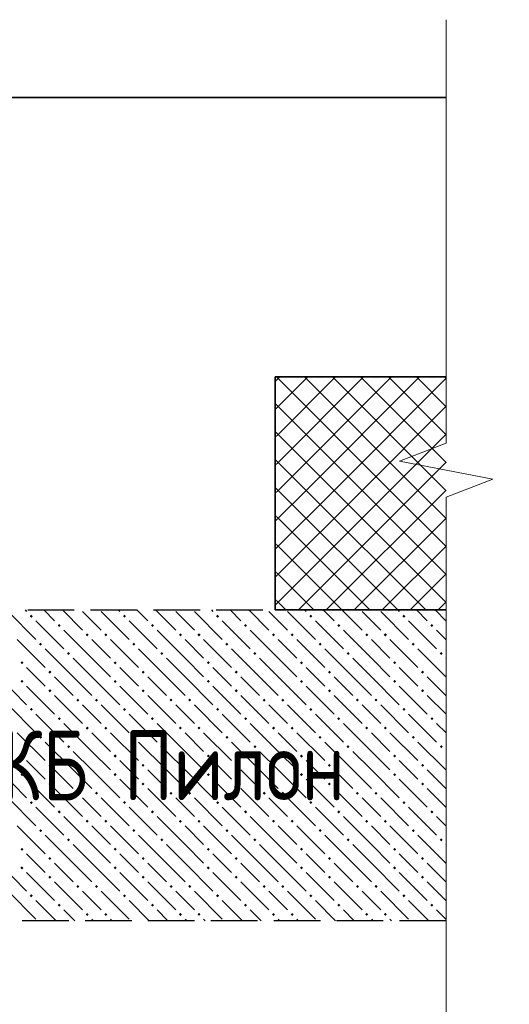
# Model space of a CAD drawing. Header units: millimetres. Extents: x 40580 to 1930067, y -240640 to 81020.
# Tile 382 of 656: x 1132788 to 1134890, y -212854 to -208628. Entities that reach past the tile are written whole.
import ezdxf

# ---------------------------------------------------------------- set-up
doc = ezdxf.new("R2010")
doc.units = ezdxf.units.MM
doc.linetypes.add('______2', pattern=[270, 200, -70])
doc.layers.add('ЖБ Перекрытие верхний уровень', color=7, linetype='Continuous', lineweight=35)
doc.layers.add('Примечания', color=7, linetype='Continuous', lineweight=13)
doc.layers.add('Стилевая поверхн.', color=7, linetype='Continuous')
doc.styles.add('GOST 2.304', font='isocpeur.ttf', dxfattribs={"width": 0.8})

msp = doc.modelspace()

# ---------------------------------------------------------------- hatches: boundary and pattern name
at = {"layer": 'Стилевая поверхн.', "linetype": 'Continuous', "lineweight": -3, "transparency": 33554687}
for points in [[(1132830.9, -211188.3), (1132837.4, -211181.8), (1132843.9, -211188.3), (1132837.4, -211194.8)], [(1133230.9, -211188.3), (1133237.4, -211181.8), (1133243.9, -211188.3), (1133237.4, -211194.8)], [(1133630.9, -211188.3), (1133637.4, -211181.8), (1133643.9, -211188.3), (1133637.4, -211194.8)], [(1134030.9, -211188.3), (1134037.4, -211181.8), (1134043.9, -211188.3), (1134037.4, -211194.8)], [(1134430.9, -211188.3), (1134437.4, -211181.8), (1134443.9, -211188.3), (1134437.4, -211194.8)], [(1132950.9, -211228.3), (1132957.4, -211221.8), (1132963.9, -211228.3), (1132957.4, -211234.8)], [(1133350.9, -211228.3), (1133357.4, -211221.8), (1133363.9, -211228.3), (1133357.4, -211234.8)], [(1133750.9, -211228.3), (1133757.4, -211221.8), (1133763.9, -211228.3), (1133757.4, -211234.8)], [(1134150.9, -211228.3), (1134157.4, -211221.8), (1134163.9, -211228.3), (1134157.4, -211234.8)], [(1134550.9, -211228.3), (1134557.4, -211221.8), (1134563.9, -211228.3), (1134557.4, -211234.8)], [(1133070.9, -211268.3), (1133077.4, -211261.8), (1133083.9, -211268.3), (1133077.4, -211274.8)], [(1133150.9, -211268.3), (1133157.4, -211261.8), (1133163.9, -211268.3), (1133157.4, -211274.8)], [(1133470.9, -211268.3), (1133477.4, -211261.8), (1133483.9, -211268.3), (1133477.4, -211274.8)], [(1133550.9, -211268.3), (1133557.4, -211261.8), (1133563.9, -211268.3), (1133557.4, -211274.8)], [(1133870.9, -211268.3), (1133877.4, -211261.8), (1133883.9, -211268.3), (1133877.4, -211274.8)], [(1133950.9, -211268.3), (1133957.4, -211261.8), (1133963.9, -211268.3), (1133957.4, -211274.8)], [(1134270.9, -211268.3), (1134277.4, -211261.8), (1134283.9, -211268.3), (1134277.4, -211274.8)], [(1134350.9, -211268.3), (1134357.4, -211261.8), (1134363.9, -211268.3), (1134357.4, -211274.8)], [(1132870.9, -211308.3), (1132877.4, -211301.8), (1132883.9, -211308.3), (1132877.4, -211314.8)], [(1133270.9, -211308.3), (1133277.4, -211301.8), (1133283.9, -211308.3), (1133277.4, -211314.8)], [(1133670.9, -211308.3), (1133677.4, -211301.8), (1133683.9, -211308.3), (1133677.4, -211314.8)], [(1134070.9, -211308.3), (1134077.4, -211301.8), (1134083.9, -211308.3), (1134077.4, -211314.8)], [(1134470.9, -211308.3), (1134477.4, -211301.8), (1134483.9, -211308.3), (1134477.4, -211314.8)], [(1132990.9, -211348.3), (1132997.4, -211341.8), (1133003.9, -211348.3), (1132997.4, -211354.8)], [(1133390.9, -211348.3), (1133397.4, -211341.8), (1133403.9, -211348.3), (1133397.4, -211354.8)], [(1133790.9, -211348.3), (1133797.4, -211341.8), (1133803.9, -211348.3), (1133797.4, -211354.8)], [(1134190.9, -211348.3), (1134197.4, -211341.8), (1134203.9, -211348.3), (1134197.4, -211354.8)], [(1134590.9, -211348.3), (1134597.4, -211341.8), (1134603.9, -211348.3), (1134597.4, -211354.8)], [(1132790.9, -211388.3), (1132797.4, -211381.8), (1132803.9, -211388.3), (1132797.4, -211394.8)], [(1133190.9, -211388.3), (1133197.4, -211381.8), (1133203.9, -211388.3), (1133197.4, -211394.8)], [(1133590.9, -211388.3), (1133597.4, -211381.8), (1133603.9, -211388.3), (1133597.4, -211394.8)], [(1133990.9, -211388.3), (1133997.4, -211381.8), (1134003.9, -211388.3), (1133997.4, -211394.8)], [(1134390.9, -211388.3), (1134397.4, -211381.8), (1134403.9, -211388.3), (1134397.4, -211394.8)], [(1132910.9, -211428.3), (1132917.4, -211421.8), (1132923.9, -211428.3), (1132917.4, -211434.8)], [(1133310.9, -211428.3), (1133317.4, -211421.8), (1133323.9, -211428.3), (1133317.4, -211434.8)], [(1133710.9, -211428.3), (1133717.4, -211421.8), (1133723.9, -211428.3), (1133717.4, -211434.8)], [(1134110.9, -211428.3), (1134117.4, -211421.8), (1134123.9, -211428.3), (1134117.4, -211434.8)], [(1134510.9, -211428.3), (1134517.4, -211421.8), (1134523.9, -211428.3), (1134517.4, -211434.8)], [(1132790.9, -211468.3), (1132797.4, -211461.8), (1132803.9, -211468.3), (1132797.4, -211474.8)], [(1133190.9, -211468.3), (1133197.4, -211461.8), (1133203.9, -211468.3), (1133197.4, -211474.8)], [(1133590.9, -211468.3), (1133597.4, -211461.8), (1133603.9, -211468.3), (1133597.4, -211474.8)], [(1133990.9, -211468.3), (1133997.4, -211461.8), (1134003.9, -211468.3), (1133997.4, -211474.8)], [(1134390.9, -211468.3), (1134397.4, -211461.8), (1134403.9, -211468.3), (1134397.4, -211474.8)], [(1132910.9, -211508.3), (1132917.4, -211501.8), (1132923.9, -211508.3), (1132917.4, -211514.8)], [(1133310.9, -211508.3), (1133317.4, -211501.8), (1133323.9, -211508.3), (1133317.4, -211514.8)], [(1133710.9, -211508.3), (1133717.4, -211501.8), (1133723.9, -211508.3), (1133717.4, -211514.8)], [(1134110.9, -211508.3), (1134117.4, -211501.8), (1134123.9, -211508.3), (1134117.4, -211514.8)], [(1134510.9, -211508.3), (1134517.4, -211501.8), (1134523.9, -211508.3), (1134517.4, -211514.8)], [(1133030.9, -211548.3), (1133037.4, -211541.8), (1133043.9, -211548.3), (1133037.4, -211554.8)], [(1133110.9, -211548.3), (1133117.4, -211541.8), (1133123.9, -211548.3), (1133117.4, -211554.8)], [(1133430.9, -211548.3), (1133437.4, -211541.8), (1133443.9, -211548.3), (1133437.4, -211554.8)], [(1133510.9, -211548.3), (1133517.4, -211541.8), (1133523.9, -211548.3), (1133517.4, -211554.8)], [(1133830.9, -211548.3), (1133837.4, -211541.8), (1133843.9, -211548.3), (1133837.4, -211554.8)], [(1133910.9, -211548.3), (1133917.4, -211541.8), (1133923.9, -211548.3), (1133917.4, -211554.8)], [(1134230.9, -211548.3), (1134237.4, -211541.8), (1134243.9, -211548.3), (1134237.4, -211554.8)], [(1134310.9, -211548.3), (1134317.4, -211541.8), (1134323.9, -211548.3), (1134317.4, -211554.8)], [(1132830.9, -211588.3), (1132837.4, -211581.8), (1132843.9, -211588.3), (1132837.4, -211594.8)], [(1133230.9, -211588.3), (1133237.4, -211581.8), (1133243.9, -211588.3), (1133237.4, -211594.8)], [(1133630.9, -211588.3), (1133637.4, -211581.8), (1133643.9, -211588.3), (1133637.4, -211594.8)], [(1134030.9, -211588.3), (1134037.4, -211581.8), (1134043.9, -211588.3), (1134037.4, -211594.8)], [(1134430.9, -211588.3), (1134437.4, -211581.8), (1134443.9, -211588.3), (1134437.4, -211594.8)], [(1132950.9, -211628.3), (1132957.4, -211621.8), (1132963.9, -211628.3), (1132957.4, -211634.8)], [(1133350.9, -211628.3), (1133357.4, -211621.8), (1133363.9, -211628.3), (1133357.4, -211634.8)], [(1133750.9, -211628.3), (1133757.4, -211621.8), (1133763.9, -211628.3), (1133757.4, -211634.8)], [(1134150.9, -211628.3), (1134157.4, -211621.8), (1134163.9, -211628.3), (1134157.4, -211634.8)], [(1134550.9, -211628.3), (1134557.4, -211621.8), (1134563.9, -211628.3), (1134557.4, -211634.8)], [(1133070.9, -211668.3), (1133077.4, -211661.8), (1133083.9, -211668.3), (1133077.4, -211674.8)], [(1133150.9, -211668.3), (1133157.4, -211661.8), (1133163.9, -211668.3), (1133157.4, -211674.8)], [(1133470.9, -211668.3), (1133477.4, -211661.8), (1133483.9, -211668.3), (1133477.4, -211674.8)], [(1133550.9, -211668.3), (1133557.4, -211661.8), (1133563.9, -211668.3), (1133557.4, -211674.8)], [(1133870.9, -211668.3), (1133877.4, -211661.8), (1133883.9, -211668.3), (1133877.4, -211674.8)], [(1133950.9, -211668.3), (1133957.4, -211661.8), (1133963.9, -211668.3), (1133957.4, -211674.8)], [(1134270.9, -211668.3), (1134277.4, -211661.8), (1134283.9, -211668.3), (1134277.4, -211674.8)], [(1134350.9, -211668.3), (1134357.4, -211661.8), (1134363.9, -211668.3), (1134357.4, -211674.8)], [(1132870.9, -211708.3), (1132877.4, -211701.8), (1132883.9, -211708.3), (1132877.4, -211714.8)], [(1132990.9, -211748.3), (1132997.4, -211741.8), (1133003.9, -211748.3), (1132997.4, -211754.8)], [(1133270.9, -211708.3), (1133277.4, -211701.8), (1133283.9, -211708.3), (1133277.4, -211714.8)], [(1133390.9, -211748.3), (1133397.4, -211741.8), (1133403.9, -211748.3), (1133397.4, -211754.8)], [(1133670.9, -211708.3), (1133677.4, -211701.8), (1133683.9, -211708.3), (1133677.4, -211714.8)], [(1133790.9, -211748.3), (1133797.4, -211741.8), (1133803.9, -211748.3), (1133797.4, -211754.8)], [(1134070.9, -211708.3), (1134077.4, -211701.8), (1134083.9, -211708.3), (1134077.4, -211714.8)], [(1134190.9, -211748.3), (1134197.4, -211741.8), (1134203.9, -211748.3), (1134197.4, -211754.8)], [(1134470.9, -211708.3), (1134477.4, -211701.8), (1134483.9, -211708.3), (1134477.4, -211714.8)], [(1134590.9, -211748.3), (1134597.4, -211741.8), (1134603.9, -211748.3), (1134597.4, -211754.8)], [(1132790.9, -211788.3), (1132797.4, -211781.8), (1132803.9, -211788.3), (1132797.4, -211794.8)], [(1133190.9, -211788.3), (1133197.4, -211781.8), (1133203.9, -211788.3), (1133197.4, -211794.8)], [(1133590.9, -211788.3), (1133597.4, -211781.8), (1133603.9, -211788.3), (1133597.4, -211794.8)], [(1133990.9, -211788.3), (1133997.4, -211781.8), (1134003.9, -211788.3), (1133997.4, -211794.8)], [(1134390.9, -211788.3), (1134397.4, -211781.8), (1134403.9, -211788.3), (1134397.4, -211794.8)], [(1132910.9, -211828.3), (1132917.4, -211821.8), (1132923.9, -211828.3), (1132917.4, -211834.8)], [(1133310.9, -211828.3), (1133317.4, -211821.8), (1133323.9, -211828.3), (1133317.4, -211834.8)], [(1133710.9, -211828.3), (1133717.4, -211821.8), (1133723.9, -211828.3), (1133717.4, -211834.8)], [(1134110.9, -211828.3), (1134117.4, -211821.8), (1134123.9, -211828.3), (1134117.4, -211834.8)], [(1134510.9, -211828.3), (1134517.4, -211821.8), (1134523.9, -211828.3), (1134517.4, -211834.8)], [(1132790.9, -211868.3), (1132797.4, -211861.8), (1132803.9, -211868.3), (1132797.4, -211874.8)], [(1133190.9, -211868.3), (1133197.4, -211861.8), (1133203.9, -211868.3), (1133197.4, -211874.8)], [(1133590.9, -211868.3), (1133597.4, -211861.8), (1133603.9, -211868.3), (1133597.4, -211874.8)], [(1133990.9, -211868.3), (1133997.4, -211861.8), (1134003.9, -211868.3), (1133997.4, -211874.8)], [(1134390.9, -211868.3), (1134397.4, -211861.8), (1134403.9, -211868.3), (1134397.4, -211874.8)], [(1132910.9, -211908.3), (1132917.4, -211901.8), (1132923.9, -211908.3), (1132917.4, -211914.8)], [(1133310.9, -211908.3), (1133317.4, -211901.8), (1133323.9, -211908.3), (1133317.4, -211914.8)], [(1133710.9, -211908.3), (1133717.4, -211901.8), (1133723.9, -211908.3), (1133717.4, -211914.8)], [(1134110.9, -211908.3), (1134117.4, -211901.8), (1134123.9, -211908.3), (1134117.4, -211914.8)], [(1134510.9, -211908.3), (1134517.4, -211901.8), (1134523.9, -211908.3), (1134517.4, -211914.8)], [(1133030.9, -211948.3), (1133037.4, -211941.8), (1133043.9, -211948.3), (1133037.4, -211954.8)], [(1133110.9, -211948.3), (1133117.4, -211941.8), (1133123.9, -211948.3), (1133117.4, -211954.8)], [(1133430.9, -211948.3), (1133437.4, -211941.8), (1133443.9, -211948.3), (1133437.4, -211954.8)], [(1133510.9, -211948.3), (1133517.4, -211941.8), (1133523.9, -211948.3), (1133517.4, -211954.8)], [(1133830.9, -211948.3), (1133837.4, -211941.8), (1133843.9, -211948.3), (1133837.4, -211954.8)], [(1133910.9, -211948.3), (1133917.4, -211941.8), (1133923.9, -211948.3), (1133917.4, -211954.8)], [(1134230.9, -211948.3), (1134237.4, -211941.8), (1134243.9, -211948.3), (1134237.4, -211954.8)], [(1134310.9, -211948.3), (1134317.4, -211941.8), (1134323.9, -211948.3), (1134317.4, -211954.8)], [(1132830.9, -211988.3), (1132837.4, -211981.8), (1132843.9, -211988.3), (1132837.4, -211994.8)], [(1133230.9, -211988.3), (1133237.4, -211981.8), (1133243.9, -211988.3), (1133237.4, -211994.8)], [(1133630.9, -211988.3), (1133637.4, -211981.8), (1133643.9, -211988.3), (1133637.4, -211994.8)], [(1134030.9, -211988.3), (1134037.4, -211981.8), (1134043.9, -211988.3), (1134037.4, -211994.8)], [(1134430.9, -211988.3), (1134437.4, -211981.8), (1134443.9, -211988.3), (1134437.4, -211994.8)], [(1132950.9, -212028.3), (1132957.4, -212021.8), (1132963.9, -212028.3), (1132957.4, -212034.8)], [(1133350.9, -212028.3), (1133357.4, -212021.8), (1133363.9, -212028.3), (1133357.4, -212034.8)], [(1133750.9, -212028.3), (1133757.4, -212021.8), (1133763.9, -212028.3), (1133757.4, -212034.8)], [(1134150.9, -212028.3), (1134157.4, -212021.8), (1134163.9, -212028.3), (1134157.4, -212034.8)], [(1134550.9, -212028.3), (1134557.4, -212021.8), (1134563.9, -212028.3), (1134557.4, -212034.8)], [(1133070.9, -212068.3), (1133077.4, -212061.8), (1133083.9, -212068.3), (1133077.4, -212074.8)], [(1133150.9, -212068.3), (1133157.4, -212061.8), (1133163.9, -212068.3), (1133157.4, -212074.8)], [(1133470.9, -212068.3), (1133477.4, -212061.8), (1133483.9, -212068.3), (1133477.4, -212074.8)], [(1133550.9, -212068.3), (1133557.4, -212061.8), (1133563.9, -212068.3), (1133557.4, -212074.8)], [(1133870.9, -212068.3), (1133877.4, -212061.8), (1133883.9, -212068.3), (1133877.4, -212074.8)], [(1133950.9, -212068.3), (1133957.4, -212061.8), (1133963.9, -212068.3), (1133957.4, -212074.8)], [(1134270.9, -212068.3), (1134277.4, -212061.8), (1134283.9, -212068.3), (1134277.4, -212074.8)], [(1134350.9, -212068.3), (1134357.4, -212061.8), (1134363.9, -212068.3), (1134357.4, -212074.8)], [(1132870.9, -212108.3), (1132877.4, -212101.8), (1132883.9, -212108.3), (1132877.4, -212114.8)], [(1133270.9, -212108.3), (1133277.4, -212101.8), (1133283.9, -212108.3), (1133277.4, -212114.8)], [(1133670.9, -212108.3), (1133677.4, -212101.8), (1133683.9, -212108.3), (1133677.4, -212114.8)], [(1134070.9, -212108.3), (1134077.4, -212101.8), (1134083.9, -212108.3), (1134077.4, -212114.8)], [(1134470.9, -212108.3), (1134477.4, -212101.8), (1134483.9, -212108.3), (1134477.4, -212114.8)], [(1132990.9, -212148.3), (1132997.4, -212141.8), (1133003.9, -212148.3), (1132997.4, -212154.8)], [(1133390.9, -212148.3), (1133397.4, -212141.8), (1133403.9, -212148.3), (1133397.4, -212154.8)], [(1133790.9, -212148.3), (1133797.4, -212141.8), (1133803.9, -212148.3), (1133797.4, -212154.8)], [(1134190.9, -212148.3), (1134197.4, -212141.8), (1134203.9, -212148.3), (1134197.4, -212154.8)], [(1134590.9, -212148.3), (1134597.4, -212141.8), (1134603.9, -212148.3), (1134597.4, -212154.8)], [(1132790.9, -212188.3), (1132797.4, -212181.8), (1132803.9, -212188.3), (1132797.4, -212194.8)], [(1133190.9, -212188.3), (1133197.4, -212181.8), (1133203.9, -212188.3), (1133197.4, -212194.8)], [(1133590.9, -212188.3), (1133597.4, -212181.8), (1133603.9, -212188.3), (1133597.4, -212194.8)], [(1133990.9, -212188.3), (1133997.4, -212181.8), (1134003.9, -212188.3), (1133997.4, -212194.8)], [(1134390.9, -212188.3), (1134397.4, -212181.8), (1134403.9, -212188.3), (1134397.4, -212194.8)], [(1132910.9, -212228.3), (1132917.4, -212221.8), (1132923.9, -212228.3), (1132917.4, -212234.8)], [(1133310.9, -212228.3), (1133317.4, -212221.8), (1133323.9, -212228.3), (1133317.4, -212234.8)], [(1133710.9, -212228.3), (1133717.4, -212221.8), (1133723.9, -212228.3), (1133717.4, -212234.8)], [(1134110.9, -212228.3), (1134117.4, -212221.8), (1134123.9, -212228.3), (1134117.4, -212234.8)], [(1134510.9, -212228.3), (1134517.4, -212221.8), (1134523.9, -212228.3), (1134517.4, -212234.8)], [(1132790.9, -212268.3), (1132797.4, -212261.8), (1132803.9, -212268.3), (1132797.4, -212274.8)], [(1133190.9, -212268.3), (1133197.4, -212261.8), (1133203.9, -212268.3), (1133197.4, -212274.8)], [(1133590.9, -212268.3), (1133597.4, -212261.8), (1133603.9, -212268.3), (1133597.4, -212274.8)], [(1133990.9, -212268.3), (1133997.4, -212261.8), (1134003.9, -212268.3), (1133997.4, -212274.8)], [(1134390.9, -212268.3), (1134397.4, -212261.8), (1134403.9, -212268.3), (1134397.4, -212274.8)], [(1132910.9, -212308.3), (1132917.4, -212301.8), (1132923.9, -212308.3), (1132917.4, -212314.8)], [(1133310.9, -212308.3), (1133317.4, -212301.8), (1133323.9, -212308.3), (1133317.4, -212314.8)], [(1133710.9, -212308.3), (1133717.4, -212301.8), (1133723.9, -212308.3), (1133717.4, -212314.8)], [(1134110.9, -212308.3), (1134117.4, -212301.8), (1134123.9, -212308.3), (1134117.4, -212314.8)], [(1134510.9, -212308.3), (1134517.4, -212301.8), (1134523.9, -212308.3), (1134517.4, -212314.8)], [(1133030.9, -212348.3), (1133037.4, -212341.8), (1133043.9, -212348.3), (1133037.4, -212354.8)], [(1133110.9, -212348.3), (1133117.4, -212341.8), (1133123.9, -212348.3), (1133117.4, -212354.8)], [(1133430.9, -212348.3), (1133437.4, -212341.8), (1133443.9, -212348.3), (1133437.4, -212354.8)], [(1133510.9, -212348.3), (1133517.4, -212341.8), (1133523.9, -212348.3), (1133517.4, -212354.8)], [(1133830.9, -212348.3), (1133837.4, -212341.8), (1133843.9, -212348.3), (1133837.4, -212354.8)], [(1133910.9, -212348.3), (1133917.4, -212341.8), (1133923.9, -212348.3), (1133917.4, -212354.8)], [(1134230.9, -212348.3), (1134237.4, -212341.8), (1134243.9, -212348.3), (1134237.4, -212354.8)], [(1134310.9, -212348.3), (1134317.4, -212341.8), (1134323.9, -212348.3), (1134317.4, -212354.8)], [(1132830.9, -212388.3), (1132837.4, -212381.8), (1132843.9, -212388.3), (1132837.4, -212394.8)], [(1133230.9, -212388.3), (1133237.4, -212381.8), (1133243.9, -212388.3), (1133237.4, -212394.8)], [(1133630.9, -212388.3), (1133637.4, -212381.8), (1133643.9, -212388.3), (1133637.4, -212394.8)], [(1134030.9, -212388.3), (1134037.4, -212381.8), (1134043.9, -212388.3), (1134037.4, -212394.8)], [(1134430.9, -212388.3), (1134437.4, -212381.8), (1134443.9, -212388.3), (1134437.4, -212394.8)], [(1132950.9, -212428.3), (1132957.4, -212421.8), (1132963.9, -212428.3), (1132957.4, -212434.8)], [(1133350.9, -212428.3), (1133357.4, -212421.8), (1133363.9, -212428.3), (1133357.4, -212434.8)], [(1133750.9, -212428.3), (1133757.4, -212421.8), (1133763.9, -212428.3), (1133757.4, -212434.8)], [(1134150.9, -212428.3), (1134157.4, -212421.8), (1134163.9, -212428.3), (1134157.4, -212434.8)], [(1134550.9, -212428.3), (1134557.4, -212421.8), (1134563.9, -212428.3), (1134557.4, -212434.8)], [(1133070.9, -212468.3), (1133077.4, -212461.8), (1133083.9, -212468.3), (1133077.4, -212474.8)], [(1133150.9, -212468.3), (1133157.4, -212461.8), (1133163.9, -212468.3), (1133157.4, -212474.8)], [(1133470.9, -212468.3), (1133477.4, -212461.8), (1133483.9, -212468.3), (1133477.4, -212474.8)], [(1133550.9, -212468.3), (1133557.4, -212461.8), (1133563.9, -212468.3), (1133557.4, -212474.8)], [(1133870.9, -212468.3), (1133877.4, -212461.8), (1133883.9, -212468.3), (1133877.4, -212474.8)], [(1133950.9, -212468.3), (1133957.4, -212461.8), (1133963.9, -212468.3), (1133957.4, -212474.8)], [(1134270.9, -212468.3), (1134277.4, -212461.8), (1134283.9, -212468.3), (1134277.4, -212474.8)], [(1134350.9, -212468.3), (1134357.4, -212461.8), (1134363.9, -212468.3), (1134357.4, -212474.8)]]:
    msp.add_hatch(color=7, dxfattribs=at).paths.add_polyline_path(points, flags=16)

# ---------------------------------------------------------------- linework, layer by layer
at = {"layer": 'ЖБ Перекрытие верхний уровень', "transparency": 33554687}
for p, q in [((1134618.4, -208961.7), (1124885.1, -208961.7)), ((1133885.1, -211161.7), (1133885.1, -210161.7)), ((1133885.1, -210161.7), (1134618.4, -210161.7)), ((1134618.4, -211161.7), (1133885.1, -211161.7))]:
    msp.add_line(p, q, dxfattribs=at)
at = {"layer": 'Примечания', "color": 7, "linetype": 'Continuous', "lineweight": 13, "transparency": 33554687}
for p, q in [((1134618.4, -208628.4), (1134618.4, -210445.7)), ((1134618.4, -210445.7), (1134418.4, -210523)), ((1134418.4, -210523), (1134818.4, -210600.4)), ((1134818.4, -210600.4), (1134618.4, -210677.7)), ((1134618.4, -210677.7), (1134618.4, -212495)), ((1134618.4, -212495), (1134618.4, -214312.4))]:
    msp.add_line(p, q, dxfattribs=at)
at = {"layer": 'Примечания', "color": 253, "linetype": '______2', "lineweight": -3, "true_color": 0xababab, "transparency": 33554687}
for p, q in [((1132551.8, -211161.7), (1133885.1, -211161.7)), ((1134618.4, -212495), (1129285.1, -212495))]:
    msp.add_line(p, q, dxfattribs=at)
at = {"layer": 'Стилевая поверхн.', "color": 252, "linetype": 'Continuous', "lineweight": 13, "true_color": 0x8f8f8f, "transparency": 33554687}
for p, q in [((1133885.1, -210180.6), (1133897.4, -210168.3)), ((1133890.8, -210161.7), (1133897.4, -210168.3)), ((1133897.4, -210168.3), (1133904, -210161.7)), ((1133897.4, -210288.3), (1134024, -210161.7)), ((1133897.4, -210408.3), (1134144, -210161.7)), ((1133897.4, -210528.3), (1134264, -210161.7)), ((1133897.4, -210648.3), (1134384, -210161.7)), ((1133897.4, -210168.3), (1134377.4, -210648.3)), ((1134010.8, -210161.7), (1134497.4, -210648.3)), ((1134017.4, -210648.3), (1134504, -210161.7)), ((1134130.8, -210161.7), (1134617.4, -210648.3)), ((1134137.4, -210648.3), (1134618.4, -210167.2)), ((1134250.8, -210161.7), (1134618.4, -210529.3)), ((1134370.8, -210161.7), (1134618.4, -210409.3)), ((1134490.8, -210161.7), (1134618.4, -210289.3)), ((1134610.8, -210161.7), (1134618.4, -210169.3)), ((1133885.1, -210276), (1133897.4, -210288.3)), ((1133885.1, -210300.6), (1133897.4, -210288.3)), ((1133897.4, -210288.3), (1134257.4, -210648.3)), ((1134257.4, -210648.3), (1134618.4, -210287.2)), ((1133885.1, -210396), (1133897.4, -210408.3)), ((1133885.1, -210420.6), (1133897.4, -210408.3)), ((1133897.4, -210408.3), (1134137.4, -210648.3)), ((1134377.4, -210648.3), (1134618.4, -210407.2)), ((1133885.1, -210516), (1133897.4, -210528.3)), ((1133885.1, -210540.6), (1133897.4, -210528.3)), ((1133897.4, -210528.3), (1134017.4, -210648.3)), ((1134497.4, -210648.3), (1134618.4, -210527.2)), ((1133885.1, -210636), (1133897.4, -210648.3)), ((1133885.1, -210660.6), (1133897.4, -210648.3)), ((1133897.4, -210768.3), (1134017.4, -210648.3)), ((1133897.4, -210888.3), (1134137.4, -210648.3)), ((1133897.4, -211008.3), (1134257.4, -210648.3)), ((1133897.4, -211128.3), (1134377.4, -210648.3)), ((1133897.4, -210648.3), (1134410.8, -211161.7)), ((1133984, -211161.7), (1134497.4, -210648.3)), ((1134017.4, -210648.3), (1134530.8, -211161.7)), ((1134104, -211161.7), (1134617.4, -210648.3)), ((1134137.4, -210648.3), (1134618.4, -211129.3)), ((1134257.4, -210648.3), (1134618.4, -211009.3)), ((1134377.4, -210648.3), (1134618.4, -210889.3)), ((1134497.4, -210648.3), (1134618.4, -210769.3)), ((1134617.4, -210648.3), (1134618.4, -210647.2)), ((1134617.4, -210648.3), (1134618.4, -210649.3)), ((1133885.1, -210756), (1133897.4, -210768.3)), ((1133885.1, -210780.6), (1133897.4, -210768.3)), ((1133897.4, -210768.3), (1134290.8, -211161.7)), ((1134224, -211161.7), (1134618.4, -210767.2)), ((1133885.1, -210876), (1133897.4, -210888.3)), ((1133885.1, -210900.6), (1133897.4, -210888.3)), ((1133897.4, -210888.3), (1134170.8, -211161.7)), ((1134344, -211161.7), (1134618.4, -210887.2)), ((1133885.1, -210996), (1133897.4, -211008.3)), ((1133885.1, -211020.6), (1133897.4, -211008.3)), ((1133897.4, -211008.3), (1134050.8, -211161.7)), ((1134464, -211161.7), (1134618.4, -211007.2)), ((1133885.1, -211116), (1133897.4, -211128.3)), ((1133885.1, -211140.6), (1133897.4, -211128.3)), ((1133897.4, -211128.3), (1133930.8, -211161.7)), ((1134584, -211161.7), (1134618.4, -211127.2))]:
    msp.add_line(p, q, dxfattribs=at)
at = {"layer": 'Стилевая поверхн.', "color": 9, "linetype": 'Continuous', "lineweight": -3, "true_color": 0xc7c7c7, "transparency": 33554687}
for p, q in [((1132737.4, -211168.3), (1132857.4, -211288.3)), ((1132810.8, -211161.7), (1132817.4, -211168.3)), ((1132890.8, -211161.7), (1132937.4, -211208.3)), ((1132970.8, -211161.7), (1133057.4, -211248.3)), ((1133097.4, -211208.3), (1133057.4, -211168.3)), ((1133137.4, -211168.3), (1133257.4, -211288.3)), ((1133210.8, -211161.7), (1133217.4, -211168.3)), ((1133290.8, -211161.7), (1133337.4, -211208.3)), ((1133370.8, -211161.7), (1133457.4, -211248.3)), ((1133497.4, -211208.3), (1133457.4, -211168.3)), ((1133537.4, -211168.3), (1133657.4, -211288.3)), ((1133610.8, -211161.7), (1133617.4, -211168.3)), ((1133690.8, -211161.7), (1133737.4, -211208.3)), ((1133770.8, -211161.7), (1133857.4, -211248.3)), ((1133897.4, -211208.3), (1133857.4, -211168.3)), ((1133937.4, -211168.3), (1134057.4, -211288.3)), ((1134010.8, -211161.7), (1134017.4, -211168.3)), ((1134090.8, -211161.7), (1134137.4, -211208.3)), ((1134170.8, -211161.7), (1134257.4, -211248.3)), ((1134297.4, -211208.3), (1134257.4, -211168.3)), ((1134337.4, -211168.3), (1134457.4, -211288.3)), ((1134410.8, -211161.7), (1134417.4, -211168.3)), ((1134490.8, -211161.7), (1134537.4, -211208.3)), ((1134570.8, -211161.7), (1134618.4, -211209.3)), ((1132857.4, -211208.3), (1132977.4, -211328.3)), ((1133137.4, -211248.3), (1133097.4, -211208.3)), ((1133257.4, -211208.3), (1133377.4, -211328.3)), ((1133537.4, -211248.3), (1133497.4, -211208.3)), ((1133657.4, -211208.3), (1133777.4, -211328.3)), ((1133937.4, -211248.3), (1133897.4, -211208.3)), ((1134057.4, -211208.3), (1134177.4, -211328.3)), ((1134337.4, -211248.3), (1134297.4, -211208.3)), ((1134457.4, -211208.3), (1134577.4, -211328.3)), ((1133097.4, -211368.3), (1132977.4, -211248.3)), ((1133497.4, -211368.3), (1133377.4, -211248.3)), ((1133897.4, -211368.3), (1133777.4, -211248.3)), ((1134297.4, -211368.3), (1134177.4, -211248.3)), ((1134618.4, -211289.3), (1134577.4, -211248.3)), ((1132777.4, -211288.3), (1132897.4, -211408.3)), ((1133097.4, -211288.3), (1133177.4, -211368.3)), ((1133177.4, -211288.3), (1133297.4, -211408.3)), ((1133497.4, -211288.3), (1133577.4, -211368.3)), ((1133577.4, -211288.3), (1133697.4, -211408.3)), ((1133897.4, -211288.3), (1133977.4, -211368.3)), ((1133977.4, -211288.3), (1134097.4, -211408.3)), ((1134297.4, -211288.3), (1134377.4, -211368.3)), ((1134377.4, -211288.3), (1134497.4, -211408.3)), ((1133017.4, -211448.3), (1132897.4, -211328.3)), ((1133417.4, -211448.3), (1133297.4, -211328.3)), ((1133817.4, -211448.3), (1133697.4, -211328.3)), ((1134217.4, -211448.3), (1134097.4, -211328.3)), ((1134617.4, -211448.3), (1134497.4, -211328.3)), ((1133017.4, -211368.3), (1133097.4, -211448.3)), ((1133097.4, -211368.3), (1133177.4, -211448.3)), ((1133417.4, -211368.3), (1133497.4, -211448.3)), ((1133497.4, -211368.3), (1133577.4, -211448.3)), ((1133817.4, -211368.3), (1133897.4, -211448.3)), ((1133897.4, -211368.3), (1133977.4, -211448.3)), ((1134217.4, -211368.3), (1134297.4, -211448.3)), ((1134297.4, -211368.3), (1134377.4, -211448.3)), ((1134617.4, -211368.3), (1134618.4, -211369.3)), ((1132857.4, -211448.3), (1132817.4, -211408.3)), ((1133257.4, -211448.3), (1133217.4, -211408.3)), ((1133657.4, -211448.3), (1133617.4, -211408.3)), ((1134057.4, -211448.3), (1134017.4, -211408.3)), ((1134457.4, -211448.3), (1134417.4, -211408.3)), ((1132697.4, -211448.3), (1132817.4, -211568.3)), ((1132817.4, -211488.3), (1132937.4, -211608.3)), ((1132897.4, -211488.3), (1132857.4, -211448.3)), ((1132937.4, -211448.3), (1133017.4, -211528.3)), ((1133017.4, -211448.3), (1133097.4, -211528.3)), ((1133097.4, -211448.3), (1133217.4, -211568.3)), ((1133217.4, -211488.3), (1133337.4, -211608.3)), ((1133297.4, -211488.3), (1133257.4, -211448.3)), ((1133337.4, -211448.3), (1133417.4, -211528.3)), ((1133417.4, -211448.3), (1133497.4, -211528.3)), ((1133497.4, -211448.3), (1133617.4, -211568.3)), ((1133617.4, -211488.3), (1133737.4, -211608.3)), ((1133697.4, -211488.3), (1133657.4, -211448.3)), ((1133737.4, -211448.3), (1133817.4, -211528.3)), ((1133817.4, -211448.3), (1133897.4, -211528.3)), ((1133897.4, -211448.3), (1134017.4, -211568.3)), ((1134017.4, -211488.3), (1134137.4, -211608.3)), ((1134097.4, -211488.3), (1134057.4, -211448.3)), ((1134137.4, -211448.3), (1134217.4, -211528.3)), ((1134217.4, -211448.3), (1134297.4, -211528.3)), ((1134297.4, -211448.3), (1134417.4, -211568.3)), ((1134417.4, -211488.3), (1134537.4, -211608.3)), ((1134497.4, -211488.3), (1134457.4, -211448.3)), ((1134537.4, -211448.3), (1134617.4, -211528.3)), ((1134617.4, -211448.3), (1134618.4, -211449.3)), ((1132937.4, -211528.3), (1133057.4, -211648.3)), ((1133337.4, -211528.3), (1133457.4, -211648.3)), ((1133737.4, -211528.3), (1133857.4, -211648.3)), ((1134137.4, -211528.3), (1134257.4, -211648.3)), ((1134537.4, -211528.3), (1134618.4, -211609.3)), ((1132737.4, -211568.3), (1132857.4, -211688.3)), ((1133097.4, -211608.3), (1133057.4, -211568.3)), ((1133137.4, -211568.3), (1133257.4, -211688.3)), ((1133497.4, -211608.3), (1133457.4, -211568.3)), ((1133537.4, -211568.3), (1133657.4, -211688.3)), ((1133897.4, -211608.3), (1133857.4, -211568.3)), ((1133937.4, -211568.3), (1134057.4, -211688.3)), ((1134297.4, -211608.3), (1134257.4, -211568.3)), ((1134337.4, -211568.3), (1134457.4, -211688.3)), ((1132857.4, -211608.3), (1132977.4, -211728.3)), ((1133137.4, -211648.3), (1133097.4, -211608.3)), ((1133257.4, -211608.3), (1133377.4, -211728.3)), ((1133537.4, -211648.3), (1133497.4, -211608.3)), ((1133657.4, -211608.3), (1133777.4, -211728.3)), ((1133937.4, -211648.3), (1133897.4, -211608.3)), ((1134057.4, -211608.3), (1134177.4, -211728.3)), ((1134337.4, -211648.3), (1134297.4, -211608.3)), ((1134457.4, -211608.3), (1134577.4, -211728.3)), ((1133097.4, -211768.3), (1132977.4, -211648.3)), ((1133497.4, -211768.3), (1133377.4, -211648.3)), ((1133897.4, -211768.3), (1133777.4, -211648.3)), ((1134297.4, -211768.3), (1134177.4, -211648.3)), ((1134618.4, -211689.3), (1134577.4, -211648.3)), ((1132777.4, -211688.3), (1132897.4, -211808.3)), ((1133097.4, -211688.3), (1133177.4, -211768.3)), ((1133177.4, -211688.3), (1133297.4, -211808.3)), ((1133497.4, -211688.3), (1133577.4, -211768.3)), ((1133577.4, -211688.3), (1133697.4, -211808.3)), ((1133897.4, -211688.3), (1133977.4, -211768.3)), ((1133977.4, -211688.3), (1134097.4, -211808.3)), ((1134297.4, -211688.3), (1134377.4, -211768.3)), ((1134377.4, -211688.3), (1134497.4, -211808.3)), ((1133017.4, -211848.3), (1132897.4, -211728.3)), ((1133417.4, -211848.3), (1133297.4, -211728.3)), ((1133817.4, -211848.3), (1133697.4, -211728.3)), ((1134217.4, -211848.3), (1134097.4, -211728.3)), ((1134617.4, -211848.3), (1134497.4, -211728.3)), ((1133017.4, -211768.3), (1133097.4, -211848.3)), ((1133097.4, -211768.3), (1133177.4, -211848.3)), ((1133417.4, -211768.3), (1133497.4, -211848.3)), ((1133497.4, -211768.3), (1133577.4, -211848.3)), ((1133817.4, -211768.3), (1133897.4, -211848.3)), ((1133897.4, -211768.3), (1133977.4, -211848.3)), ((1134217.4, -211768.3), (1134297.4, -211848.3)), ((1134297.4, -211768.3), (1134377.4, -211848.3)), ((1134617.4, -211768.3), (1134618.4, -211769.3)), ((1132857.4, -211848.3), (1132817.4, -211808.3)), ((1133257.4, -211848.3), (1133217.4, -211808.3)), ((1133657.4, -211848.3), (1133617.4, -211808.3)), ((1134057.4, -211848.3), (1134017.4, -211808.3)), ((1134457.4, -211848.3), (1134417.4, -211808.3)), ((1132697.4, -211848.3), (1132817.4, -211968.3)), ((1132897.4, -211888.3), (1132857.4, -211848.3)), ((1132937.4, -211848.3), (1133017.4, -211928.3)), ((1133017.4, -211848.3), (1133097.4, -211928.3)), ((1133097.4, -211848.3), (1133217.4, -211968.3)), ((1133297.4, -211888.3), (1133257.4, -211848.3)), ((1133337.4, -211848.3), (1133417.4, -211928.3)), ((1133417.4, -211848.3), (1133497.4, -211928.3)), ((1133497.4, -211848.3), (1133617.4, -211968.3)), ((1133697.4, -211888.3), (1133657.4, -211848.3)), ((1133737.4, -211848.3), (1133817.4, -211928.3)), ((1133817.4, -211848.3), (1133897.4, -211928.3)), ((1133897.4, -211848.3), (1134017.4, -211968.3)), ((1134097.4, -211888.3), (1134057.4, -211848.3)), ((1134137.4, -211848.3), (1134217.4, -211928.3)), ((1134217.4, -211848.3), (1134297.4, -211928.3)), ((1134297.4, -211848.3), (1134417.4, -211968.3)), ((1134497.4, -211888.3), (1134457.4, -211848.3)), ((1134537.4, -211848.3), (1134617.4, -211928.3)), ((1134617.4, -211848.3), (1134618.4, -211849.3)), ((1132817.4, -211888.3), (1132937.4, -212008.3)), ((1133217.4, -211888.3), (1133337.4, -212008.3)), ((1133617.4, -211888.3), (1133737.4, -212008.3)), ((1134017.4, -211888.3), (1134137.4, -212008.3)), ((1134417.4, -211888.3), (1134537.4, -212008.3)), ((1132937.4, -211928.3), (1133057.4, -212048.3)), ((1133337.4, -211928.3), (1133457.4, -212048.3)), ((1133737.4, -211928.3), (1133857.4, -212048.3)), ((1134137.4, -211928.3), (1134257.4, -212048.3)), ((1134537.4, -211928.3), (1134618.4, -212009.3)), ((1132737.4, -211968.3), (1132857.4, -212088.3)), ((1133097.4, -212008.3), (1133057.4, -211968.3)), ((1133137.4, -211968.3), (1133257.4, -212088.3)), ((1133497.4, -212008.3), (1133457.4, -211968.3)), ((1133537.4, -211968.3), (1133657.4, -212088.3)), ((1133897.4, -212008.3), (1133857.4, -211968.3)), ((1133937.4, -211968.3), (1134057.4, -212088.3)), ((1134297.4, -212008.3), (1134257.4, -211968.3)), ((1134337.4, -211968.3), (1134457.4, -212088.3)), ((1132857.4, -212008.3), (1132977.4, -212128.3)), ((1133137.4, -212048.3), (1133097.4, -212008.3)), ((1133257.4, -212008.3), (1133377.4, -212128.3)), ((1133537.4, -212048.3), (1133497.4, -212008.3)), ((1133657.4, -212008.3), (1133777.4, -212128.3)), ((1133937.4, -212048.3), (1133897.4, -212008.3)), ((1134057.4, -212008.3), (1134177.4, -212128.3)), ((1134337.4, -212048.3), (1134297.4, -212008.3)), ((1134457.4, -212008.3), (1134577.4, -212128.3)), ((1133097.4, -212168.3), (1132977.4, -212048.3)), ((1133497.4, -212168.3), (1133377.4, -212048.3)), ((1133897.4, -212168.3), (1133777.4, -212048.3)), ((1134297.4, -212168.3), (1134177.4, -212048.3)), ((1134618.4, -212089.3), (1134577.4, -212048.3)), ((1132777.4, -212088.3), (1132897.4, -212208.3)), ((1133097.4, -212088.3), (1133177.4, -212168.3)), ((1133177.4, -212088.3), (1133297.4, -212208.3)), ((1133497.4, -212088.3), (1133577.4, -212168.3)), ((1133577.4, -212088.3), (1133697.4, -212208.3)), ((1133897.4, -212088.3), (1133977.4, -212168.3)), ((1133977.4, -212088.3), (1134097.4, -212208.3)), ((1134297.4, -212088.3), (1134377.4, -212168.3)), ((1134377.4, -212088.3), (1134497.4, -212208.3)), ((1133017.4, -212248.3), (1132897.4, -212128.3)), ((1133417.4, -212248.3), (1133297.4, -212128.3)), ((1133817.4, -212248.3), (1133697.4, -212128.3)), ((1134217.4, -212248.3), (1134097.4, -212128.3)), ((1134617.4, -212248.3), (1134497.4, -212128.3)), ((1133017.4, -212168.3), (1133097.4, -212248.3)), ((1133097.4, -212168.3), (1133177.4, -212248.3)), ((1133417.4, -212168.3), (1133497.4, -212248.3)), ((1133497.4, -212168.3), (1133577.4, -212248.3)), ((1133817.4, -212168.3), (1133897.4, -212248.3)), ((1133897.4, -212168.3), (1133977.4, -212248.3)), ((1134217.4, -212168.3), (1134297.4, -212248.3)), ((1134297.4, -212168.3), (1134377.4, -212248.3)), ((1134617.4, -212168.3), (1134618.4, -212169.3)), ((1132697.4, -212248.3), (1132817.4, -212368.3)), ((1132857.4, -212248.3), (1132817.4, -212208.3)), ((1132897.4, -212288.3), (1132857.4, -212248.3)), ((1132937.4, -212248.3), (1133017.4, -212328.3)), ((1133017.4, -212248.3), (1133097.4, -212328.3)), ((1133097.4, -212248.3), (1133217.4, -212368.3)), ((1133257.4, -212248.3), (1133217.4, -212208.3)), ((1133297.4, -212288.3), (1133257.4, -212248.3)), ((1133337.4, -212248.3), (1133417.4, -212328.3)), ((1133417.4, -212248.3), (1133497.4, -212328.3)), ((1133497.4, -212248.3), (1133617.4, -212368.3)), ((1133657.4, -212248.3), (1133617.4, -212208.3)), ((1133697.4, -212288.3), (1133657.4, -212248.3)), ((1133737.4, -212248.3), (1133817.4, -212328.3)), ((1133817.4, -212248.3), (1133897.4, -212328.3)), ((1133897.4, -212248.3), (1134017.4, -212368.3)), ((1134057.4, -212248.3), (1134017.4, -212208.3)), ((1134097.4, -212288.3), (1134057.4, -212248.3)), ((1134137.4, -212248.3), (1134217.4, -212328.3)), ((1134217.4, -212248.3), (1134297.4, -212328.3)), ((1134297.4, -212248.3), (1134417.4, -212368.3)), ((1134457.4, -212248.3), (1134417.4, -212208.3)), ((1134497.4, -212288.3), (1134457.4, -212248.3)), ((1134537.4, -212248.3), (1134617.4, -212328.3)), ((1134617.4, -212248.3), (1134618.4, -212249.3)), ((1132817.4, -212288.3), (1132937.4, -212408.3)), ((1133217.4, -212288.3), (1133337.4, -212408.3)), ((1133617.4, -212288.3), (1133737.4, -212408.3)), ((1134017.4, -212288.3), (1134137.4, -212408.3)), ((1134417.4, -212288.3), (1134537.4, -212408.3)), ((1132937.4, -212328.3), (1133057.4, -212448.3)), ((1133337.4, -212328.3), (1133457.4, -212448.3)), ((1133737.4, -212328.3), (1133857.4, -212448.3)), ((1134137.4, -212328.3), (1134257.4, -212448.3)), ((1134537.4, -212328.3), (1134618.4, -212409.3)), ((1132737.4, -212368.3), (1132857.4, -212488.3)), ((1133097.4, -212408.3), (1133057.4, -212368.3)), ((1133137.4, -212368.3), (1133257.4, -212488.3)), ((1133497.4, -212408.3), (1133457.4, -212368.3)), ((1133537.4, -212368.3), (1133657.4, -212488.3)), ((1133897.4, -212408.3), (1133857.4, -212368.3)), ((1133937.4, -212368.3), (1134057.4, -212488.3)), ((1134297.4, -212408.3), (1134257.4, -212368.3)), ((1134337.4, -212368.3), (1134457.4, -212488.3)), ((1132857.4, -212408.3), (1132944.1, -212495)), ((1133137.4, -212448.3), (1133097.4, -212408.3)), ((1133257.4, -212408.3), (1133344.1, -212495)), ((1133537.4, -212448.3), (1133497.4, -212408.3)), ((1133657.4, -212408.3), (1133744.1, -212495)), ((1133937.4, -212448.3), (1133897.4, -212408.3)), ((1134057.4, -212408.3), (1134144.1, -212495)), ((1134337.4, -212448.3), (1134297.4, -212408.3)), ((1134457.4, -212408.3), (1134544.1, -212495)), ((1133024.1, -212495), (1132977.4, -212448.3)), ((1133424.1, -212495), (1133377.4, -212448.3)), ((1133824.1, -212495), (1133777.4, -212448.3)), ((1134224.1, -212495), (1134177.4, -212448.3)), ((1134618.4, -212489.3), (1134577.4, -212448.3)), ((1133097.4, -212488.3), (1133104.1, -212495)), ((1133177.4, -212488.3), (1133184.1, -212495)), ((1133497.4, -212488.3), (1133504.1, -212495)), ((1133577.4, -212488.3), (1133584.1, -212495)), ((1133897.4, -212488.3), (1133904.1, -212495)), ((1133977.4, -212488.3), (1133984.1, -212495)), ((1134297.4, -212488.3), (1134304.1, -212495)), ((1134377.4, -212488.3), (1134384.1, -212495))]:
    msp.add_line(p, q, dxfattribs=at)

# ---------------------------------------------------------------- texts
at = {"layer": 'Примечания', "color": 251, "linetype": 'Continuous', "lineweight": 25, "true_color": 0x656565, "transparency": 33554687, "insert": (1132605.9, -211978.4), "char_height": 300, "width": 1578.241, "attachment_point": 7, "style": 'GOST 2.304'}
msp.add_mtext('ЖБ\\~Пилон', dxfattribs=at)

doc.saveas('drawing.dxf')
